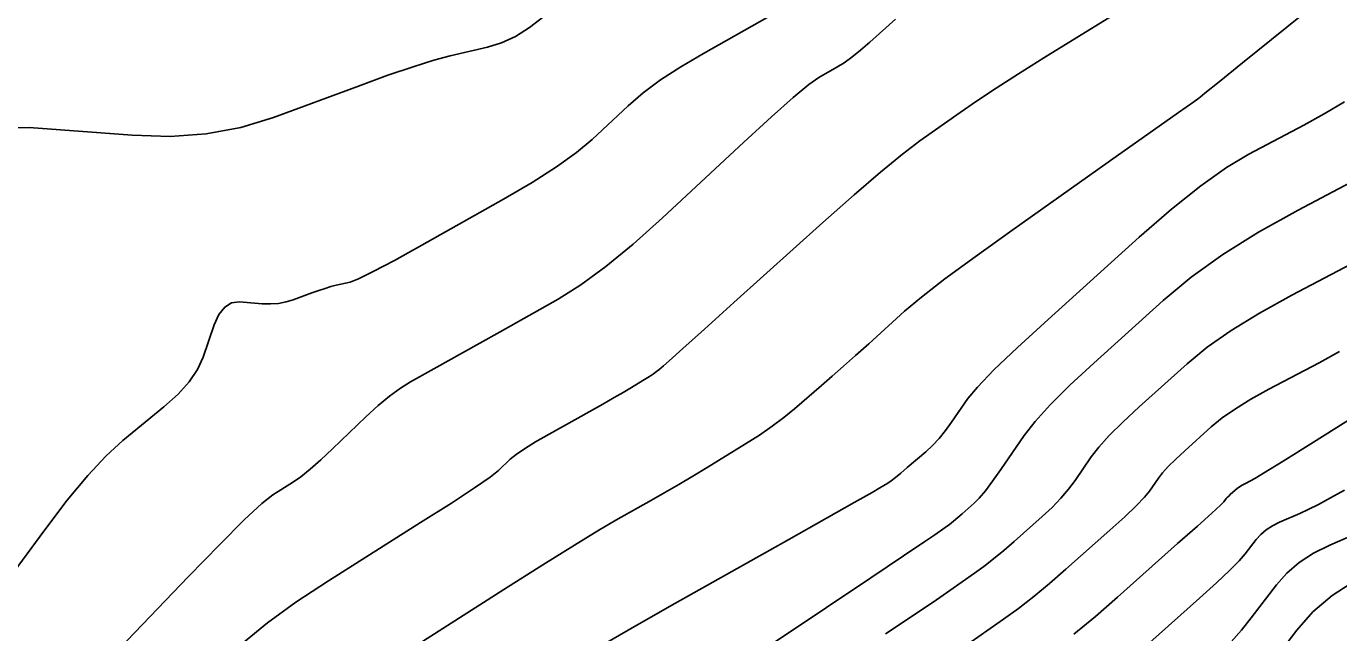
# Model space of a CAD drawing. Extents: x 2082232 to 2083549, y 592624 to 593832.
# Drawn here: x 2083422.03 to 2083457.76, y 592964.99 to 592981.51 of the extents above; entities that cross this region are included whole.
import ezdxf

# ---------------------------------------------------------------- set-up
doc = ezdxf.new("R2010")
doc.units = 0
doc.layers.add('DT_X_Contour_Major', color=7, linetype='Continuous')
doc.layers.add('DT_X_Contour_Minor', color=7, linetype='Continuous')

msp = doc.modelspace()

# ---------------------------------------------------------------- linework, layer by layer
at = {"layer": 'DT_X_Contour_Major'}
for points in [[(2083423.935, 592963.899), (2083426.449, 592966.524), (2083427.299, 592967.401), (2083427.964, 592968.065), (2083428.445, 592968.514), (2083428.74, 592968.749), (2083429.282, 592969.09), (2083429.502, 592969.243), (2083429.757, 592969.446), (2083430.046, 592969.699), (2083430.369, 592970.001), (2083431.277, 592970.874), (2083431.609, 592971.179), (2083431.922, 592971.44), (2083432.218, 592971.657), (2083432.495, 592971.829), (2083433.211, 592972.228), (2083433.52, 592972.4), (2083433.91, 592972.619), (2083434.38, 592972.883), (2083434.932, 592973.193), (2083436.51, 592974.081), (2083437.131, 592974.469), (2083437.813, 592974.968), (2083438.554, 592975.577), (2083439.355, 592976.296), (2083441.571, 592978.36), (2083442.321, 592979.051), (2083442.91, 592979.574), (2083443.338, 592979.929), (2083443.604, 592980.118), (2083444.099, 592980.397), (2083444.294, 592980.518), (2083444.509, 592980.672), (2083444.742, 592980.859), (2083444.994, 592981.079), (2083445.693, 592981.709)], [(2083445.427, 592964.962), (2083446.227, 592965.499), (2083446.808, 592965.893), (2083447.171, 592966.142), (2083447.845, 592966.614), (2083448.102, 592966.801), (2083448.368, 592967.007), (2083448.642, 592967.233), (2083448.923, 592967.478), (2083449.686, 592968.156), (2083449.957, 592968.409), (2083450.197, 592968.657), (2083450.407, 592968.902), (2083450.587, 592969.144), (2083451.026, 592969.782), (2083451.231, 592970.047), (2083451.517, 592970.362), (2083451.884, 592970.728), (2083452.332, 592971.143), (2083453.636, 592972.32), (2083454.181, 592972.768), (2083454.838, 592973.228), (2083455.608, 592973.702), (2083456.489, 592974.189), (2083458.99, 592975.506)], [(2083455.549, 592963.657), (2083456.619, 592965.06), (2083457.062, 592965.561), (2083457.588, 592966.009), (2083458.199, 592966.406)]]:
    msp.add_lwpolyline(points, dxfattribs=at)
at = {"layer": 'DT_X_Contour_Minor'}
for points in [[(2083431.941, 592964.193), (2083435.035, 592966.168), (2083436.096, 592966.841), (2083436.958, 592967.38), (2083437.62, 592967.786), (2083438.083, 592968.057), (2083439.051, 592968.602), (2083439.418, 592968.811), (2083439.793, 592969.029), (2083440.175, 592969.256), (2083440.565, 592969.493), (2083441.614, 592970.137), (2083441.992, 592970.378), (2083442.341, 592970.618), (2083442.66, 592970.857), (2083442.95, 592971.095), (2083443.682, 592971.729), (2083443.968, 592971.979), (2083444.277, 592972.252), (2083444.61, 592972.548), (2083444.966, 592972.867), (2083445.945, 592973.749), (2083446.403, 592974.135), (2083447.042, 592974.631), (2083447.861, 592975.237), (2083448.861, 592975.953), (2083451.768, 592978.009), (2083452.722, 592978.684), (2083453.405, 592979.167), (2083453.816, 592979.458), (2083453.956, 592979.556), (2083453.965, 592979.562), (2083453.969, 592979.564), (2083453.973, 592979.567), (2083453.976, 592979.57), (2083453.98, 592979.573), (2083453.99, 592979.581), (2083454.122, 592979.687), (2083454.507, 592979.998), (2083455.148, 592980.515), (2083458.769, 592983.438)], [(2083420.826, 592965.487), (2083422.532, 592967.8), (2083423.145, 592968.602), (2083423.703, 592969.274), (2083424.206, 592969.815), (2083424.655, 592970.226), (2083425.778, 592971.146), (2083426.161, 592971.49), (2083426.466, 592971.829), (2083426.695, 592972.165), (2083426.846, 592972.497), (2083427.147, 592973.377), (2083427.274, 592973.664), (2083427.432, 592973.864), (2083427.619, 592973.977), (2083427.836, 592974.003), (2083428.455, 592973.957), (2083428.681, 592973.95), (2083428.898, 592973.966), (2083429.104, 592974.004), (2083429.3, 592974.063), (2083429.808, 592974.252), (2083429.992, 592974.318), (2083430.164, 592974.374), (2083430.324, 592974.421), (2083430.471, 592974.459), (2083430.848, 592974.546), (2083431.076, 592974.633), (2083431.477, 592974.83), (2083432.052, 592975.136), (2083432.8, 592975.551), (2083435.027, 592976.804), (2083435.803, 592977.258), (2083436.464, 592977.681), (2083437.008, 592978.072), (2083437.436, 592978.432), (2083438.421, 592979.35), (2083438.826, 592979.698), (2083439.302, 592980.051), (2083439.848, 592980.41), (2083440.466, 592980.775), (2083442.206, 592981.756)], [(2083421.151, 592978.734), (2083422.104, 592978.753), (2083424.917, 592978.543), (2083425.948, 592978.514), (2083426.932, 592978.586), (2083427.87, 592978.757), (2083428.76, 592979.029), (2083431.071, 592979.886), (2083431.877, 592980.179), (2083432.562, 592980.413), (2083433.126, 592980.588), (2083433.568, 592980.706), (2083434.586, 592980.941), (2083434.968, 592981.06), (2083435.351, 592981.239), (2083435.734, 592981.479), (2083436.119, 592981.779)], [(2083427.944, 592964.724), (2083428.602, 592965.265), (2083429.372, 592965.827), (2083430.257, 592966.409), (2083432.765, 592967.992), (2083433.603, 592968.525), (2083434.236, 592968.939), (2083434.664, 592969.234), (2083434.887, 592969.409), (2083435.208, 592969.718), (2083435.364, 592969.847), (2083435.592, 592970.005), (2083435.892, 592970.19), (2083436.264, 592970.404), (2083437.353, 592971.011), (2083437.728, 592971.221), (2083438.039, 592971.398), (2083438.285, 592971.54), (2083438.466, 592971.648), (2083438.862, 592971.891), (2083438.997, 592971.976), (2083439.108, 592972.048), (2083439.193, 592972.108), (2083439.253, 592972.155), (2083439.38, 592972.265), (2083439.535, 592972.403), (2083439.906, 592972.736), (2083440.492, 592973.264), (2083441.294, 592973.986), (2083443.72, 592976.17), (2083444.567, 592976.924), (2083445.289, 592977.544), (2083445.887, 592978.033), (2083446.359, 592978.389), (2083447.452, 592979.162), (2083447.903, 592979.473), (2083448.434, 592979.824), (2083449.045, 592980.218), (2083449.737, 592980.652), (2083451.691, 592981.866)], [(2083437.605, 592964.593), (2083438.587, 592965.165), (2083439.689, 592965.791), (2083442.79, 592967.534), (2083443.817, 592968.113), (2083444.573, 592968.539), (2083445.059, 592968.815), (2083445.273, 592968.939), (2083445.484, 592969.068), (2083445.577, 592969.131), (2083445.697, 592969.223), (2083445.844, 592969.343), (2083446.018, 592969.491), (2083446.519, 592969.925), (2083446.704, 592970.097), (2083446.883, 592970.289), (2083447.057, 592970.5), (2083447.225, 592970.731), (2083447.665, 592971.372), (2083447.925, 592971.687), (2083448.377, 592972.152), (2083449.019, 592972.766), (2083449.853, 592973.529), (2083452.33, 592975.765), (2083453.213, 592976.535), (2083454.005, 592977.17), (2083454.705, 592977.67), (2083455.313, 592978.033), (2083456.811, 592978.822), (2083457.369, 592979.128), (2083457.919, 592979.453)], [(2083440.175, 592963.251), (2083443.816, 592965.685), (2083445.024, 592966.493), (2083445.918, 592967.092), (2083446.498, 592967.482), (2083446.763, 592967.662), (2083447.052, 592967.864), (2083447.162, 592967.944), (2083447.276, 592968.033), (2083447.393, 592968.129), (2083447.514, 592968.234), (2083447.84, 592968.524), (2083447.977, 592968.663), (2083448.143, 592968.861), (2083448.338, 592969.119), (2083448.562, 592969.436), (2083449.198, 592970.362), (2083449.495, 592970.746), (2083449.91, 592971.203), (2083450.442, 592971.733), (2083451.093, 592972.336), (2083452.983, 592974.042), (2083453.744, 592974.676), (2083454.61, 592975.299), (2083455.58, 592975.909), (2083456.655, 592976.508), (2083459.66, 592978.09)], [(2083447.578, 592964.622), (2083448.639, 592965.365), (2083449.043, 592965.658), (2083449.46, 592965.982), (2083449.89, 592966.337), (2083450.333, 592966.721), (2083451.532, 592967.788), (2083451.937, 592968.154), (2083452.252, 592968.454), (2083452.477, 592968.686), (2083452.612, 592968.851), (2083452.853, 592969.202), (2083452.966, 592969.348), (2083453.124, 592969.521), (2083453.325, 592969.722), (2083453.572, 592969.951), (2083454.289, 592970.598), (2083454.588, 592970.844), (2083454.95, 592971.097), (2083455.373, 592971.358), (2083455.858, 592971.625), (2083457.233, 592972.349), (2083457.785, 592972.651)], [(2083450.552, 592964.957), (2083451.139, 592965.44), (2083451.743, 592965.965), (2083453.378, 592967.42), (2083453.917, 592967.9), (2083454.306, 592968.25), (2083454.547, 592968.469), (2083454.638, 592968.558), (2083454.681, 592968.622), (2083454.702, 592968.648), (2083454.73, 592968.68), (2083454.767, 592968.716), (2083454.812, 592968.758), (2083454.942, 592968.875), (2083454.996, 592968.92), (2083455.061, 592968.966), (2083455.138, 592969.013), (2083455.226, 592969.062), (2083455.475, 592969.193), (2083455.716, 592969.336), (2083456.251, 592969.667), (2083457.08, 592970.185), (2083458.204, 592970.892)], [(2083452.617, 592964.732), (2083453.973, 592965.939), (2083454.433, 592966.353), (2083454.793, 592966.691), (2083455.054, 592966.953), (2083455.216, 592967.139), (2083455.516, 592967.532), (2083455.64, 592967.672), (2083455.787, 592967.797), (2083455.958, 592967.909), (2083456.153, 592968.005), (2083456.702, 592968.244), (2083456.933, 592968.35), (2083457.212, 592968.491), (2083457.54, 592968.666), (2083457.917, 592968.874)], [(2083454.833, 592964.747), (2083455.116, 592965.067), (2083455.382, 592965.398), (2083456.067, 592966.296), (2083456.351, 592966.616), (2083456.688, 592966.903), (2083457.078, 592967.157), (2083457.523, 592967.378), (2083458.778, 592967.923)]]:
    msp.add_lwpolyline(points, dxfattribs=at)

doc.saveas('drawing.dxf')
